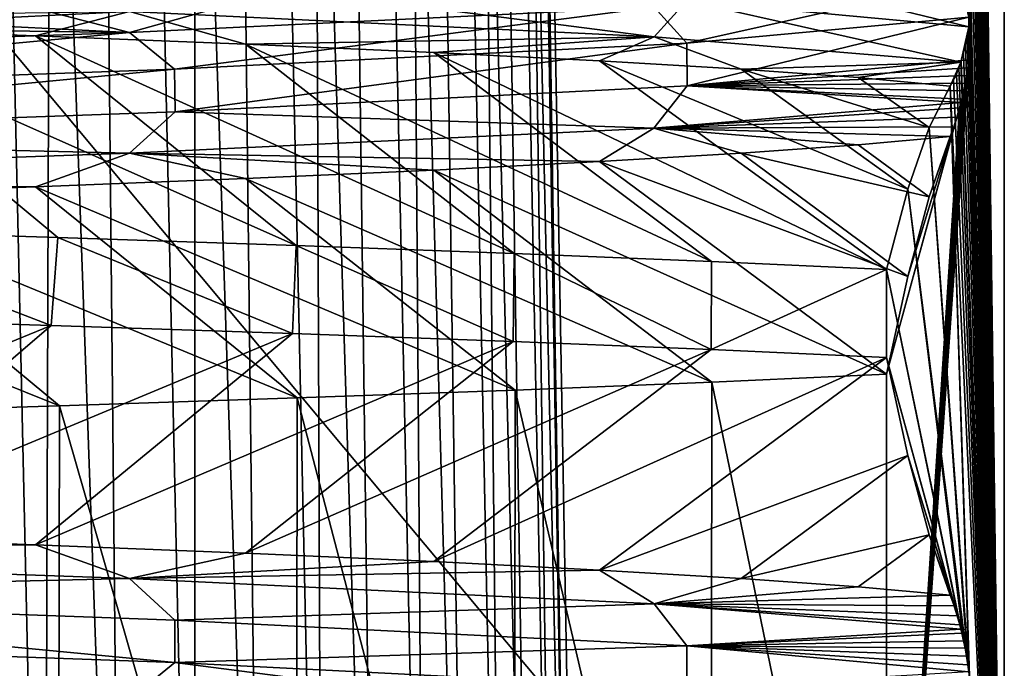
# Model space of a CAD drawing. Header units: millimetres. Extents: x -39 to 39, y -2 to 145.
# Tile 381 of 656: x 10.09 to 12.95, y 28.13 to 30.02. Entities that reach past the tile are written whole.
import ezdxf

# ---------------------------------------------------------------- set-up
doc = ezdxf.new("R2010")
doc.units = ezdxf.units.MM
doc.header["$LTSCALE"] = 65.185185
for name, color, linetype in [('460', 7, 'CONTINUOUS'), ('528', 7, 'CONTINUOUS'), ('529', 7, 'CONTINUOUS'), ('567', 7, 'CONTINUOUS'), ('574', 7, 'CONTINUOUS'), ('575', 7, 'CONTINUOUS'), ('628', 7, 'CONTINUOUS'), ('629', 7, 'CONTINUOUS'), ('630', 7, 'CONTINUOUS')]:
    doc.layers.add(name, color=color, linetype=linetype)

msp = doc.modelspace()

# ---------------------------------------------------------------- linework, layer by layer
at = {"layer": '460', "linetype": 'Continuous'}
for points in [[(9.4253, 29.1518, -10.6209), (9.4535, 29.4073, -10.5958), (10.1797, 29.1284, -9.9002), (9.4253, 29.1518, -10.6209)], [(9.4535, 29.4073, -10.5958), (10.1993, 29.3841, -9.88), (10.1797, 29.1284, -9.9002), (9.4535, 29.4073, -10.5958)], [(10.1797, 29.1284, -9.9002), (10.1993, 29.3841, -9.88), (10.8813, 29.1049, -9.1234), (10.1797, 29.1284, -9.9002)], [(10.1993, 29.3841, -9.88), (10.8914, 29.3609, -9.1113), (10.8813, 29.1049, -9.1234), (10.1993, 29.3841, -9.88)], [(10.8813, 29.1049, -9.1234), (10.8914, 29.3609, -9.1113), (11.5223, 29.0815, -8.2992), (10.8813, 29.1049, -9.1234)], [(10.8914, 29.3609, -9.1113), (11.5258, 29.3378, -8.2943), (11.5223, 29.0815, -8.2992), (10.8914, 29.3609, -9.1113)], [(11.5223, 29.0815, -8.2992), (11.5258, 29.3378, -8.2943), (12.0982, 29.0582, -7.4346), (11.5223, 29.0815, -8.2992)], [(11.5258, 29.3378, -8.2943), (12.0988, 29.3146, -7.4336), (12.0982, 29.0582, -7.4346), (11.5258, 29.3378, -8.2943)], [(12.0988, 29.3146, -7.4336), (12.6076, 29.2914, -6.5337), (12.0982, 29.0582, -7.4346), (12.0988, 29.3146, -7.4336)], [(12.6076, 29.2914, -6.5337), (12.6076, 29.035, -6.5337), (12.0982, 29.0582, -7.4346), (12.6076, 29.2914, -6.5337)], [(11.528, 28.9407, 8.2913), (12.0967, 26.5, 7.4367), (12.0999, 28.9639, 7.4319), (11.528, 28.9407, 8.2913)], [(12.0967, 26.5, 7.4367), (12.6076, 26.5, 6.5337), (12.0999, 28.9639, 7.4319), (12.0967, 26.5, 7.4367)], [(12.6076, 26.5, 6.5337), (12.6076, 28.987, 6.5337), (12.0999, 28.9639, 7.4319), (12.6076, 26.5, 6.5337)], [(10.8948, 28.9176, 9.1074), (11.5251, 26.5, 8.2952), (11.528, 28.9407, 8.2913), (10.8948, 28.9176, 9.1074)], [(11.5251, 26.5, 8.2952), (12.0967, 26.5, 7.4367), (11.528, 28.9407, 8.2913), (11.5251, 26.5, 8.2952)], [(10.2038, 28.8944, 9.8753), (10.8914, 26.5, 9.1111), (10.8948, 28.9176, 9.1074), (10.2038, 28.8944, 9.8753)], [(10.8914, 26.5, 9.1111), (11.5251, 26.5, 8.2952), (10.8948, 28.9176, 9.1074), (10.8914, 26.5, 9.1111)], [(9.4601, 28.8713, 10.59), (10.1987, 26.5, 9.8806), (10.2038, 28.8944, 9.8753), (9.4601, 28.8713, 10.59)], [(10.1987, 26.5, 9.8806), (10.8914, 26.5, 9.1111), (10.2038, 28.8944, 9.8753), (10.1987, 26.5, 9.8806)], [(9.4535, 26.5, 10.5956), (10.1987, 26.5, 9.8806), (9.4601, 28.8713, 10.59), (9.4535, 26.5, 10.5956)]]:
    msp.add_3dface(points, dxfattribs=at)
at = {"layer": '528', "linetype": 'Continuous'}
for points in [[(12.8478, 30.0153, 1.9499), (12.95, 35.8), (12.8467, 30.0248, 1.9707), (12.8478, 30.0153, 1.9499)], [(12.8503, 29.9766, 1.9023), (12.95, 35.8), (12.8478, 30.0153, 1.9499), (12.8503, 29.9766, 1.9023)], [(12.95, 26.5), (12.95, 35.8), (12.8503, 29.9766, 1.9023), (12.95, 26.5)], [(12.8495, 29.9313, 1.9186), (12.95, 26.5), (12.8503, 29.9766, 1.9023), (12.8495, 29.9313, 1.9186)], [(12.6076, 26.5, 6.5337), (12.95, 26.5), (12.8495, 29.9313, 1.9186), (12.6076, 26.5, 6.5337)], [(12.8467, 29.9004, 1.9703), (12.6076, 26.5, 6.5337), (12.8495, 29.9313, 1.9186), (12.8467, 29.9004, 1.9703)], [(12.8438, 29.8776, 2.0257), (12.6076, 26.5, 6.5337), (12.8467, 29.9004, 1.9703), (12.8438, 29.8776, 2.0257)], [(12.8404, 29.8554, 2.0917), (12.6076, 26.5, 6.5337), (12.8438, 29.8776, 2.0257), (12.8404, 29.8554, 2.0917)], [(12.8364, 29.8332, 2.1685), (12.6076, 26.5, 6.5337), (12.8404, 29.8554, 2.0917), (12.8364, 29.8332, 2.1685)], [(12.8316, 29.8101, 2.2583), (12.6076, 26.5, 6.5337), (12.8364, 29.8332, 2.1685), (12.8316, 29.8101, 2.2583)], [(12.8261, 29.786, 2.3635), (12.6076, 26.5, 6.5337), (12.8316, 29.8101, 2.2583), (12.8261, 29.786, 2.3635)], [(12.8237, 29.7762, 2.409), (12.6076, 26.5, 6.5337), (12.8261, 29.786, 2.3635), (12.8237, 29.7762, 2.409)], [(12.8197, 29.7607, 2.4856), (12.6076, 26.5, 6.5337), (12.8237, 29.7762, 2.409), (12.8197, 29.7607, 2.4856)], [(12.6076, 28.987, 6.5337), (12.6076, 26.5, 6.5337), (12.8197, 29.7607, 2.4856), (12.6076, 28.987, 6.5337)], [(12.8123, 29.7342, 2.628), (12.6076, 28.987, 6.5337), (12.8197, 29.7607, 2.4856), (12.8123, 29.7342, 2.628)], [(12.6699, 29.2712, 5.3451), (12.6076, 28.987, 6.5337), (12.8123, 29.7342, 2.628), (12.6699, 29.2712, 5.3451)], [(12.8034, 29.7063, 2.7974), (12.6699, 29.2712, 5.3451), (12.8123, 29.7342, 2.628), (12.8034, 29.7063, 2.7974)], [(12.7314, 29.502, 4.1705), (12.6699, 29.2712, 5.3451), (12.8034, 29.7063, 2.7974), (12.7314, 29.502, 4.1705)], [(12.7927, 29.6778, 3.001), (12.7314, 29.502, 4.1705), (12.8034, 29.7063, 2.7974), (12.7927, 29.6778, 3.001)]]:
    msp.add_3dface(points, dxfattribs=at)
at = {"layer": '529', "linetype": 'Continuous'}
for points in [[(12.95, 35.8), (12.95, 26.5), (12.85, 34.0799, -1.9079), (12.95, 35.8)], [(12.85, 34.0799, -1.9079), (12.95, 26.5), (12.8499, 34.0335, -1.9103), (12.85, 34.0799, -1.9079)], [(12.8499, 34.0335, -1.9103), (12.95, 26.5), (12.8473, 34.0017, -1.9603), (12.8499, 34.0335, -1.9103)], [(12.8473, 34.0017, -1.9603), (12.95, 26.5), (12.844, 33.9781, -2.023), (12.8473, 34.0017, -1.9603)], [(12.844, 33.9781, -2.023), (12.95, 26.5), (12.8398, 33.9555, -2.1022), (12.844, 33.9781, -2.023)], [(12.8398, 33.9555, -2.1022), (12.95, 26.5), (12.8346, 33.9325, -2.2017), (12.8398, 33.9555, -2.1022)], [(12.8346, 33.9325, -2.2017), (12.95, 26.5), (12.8283, 33.9091, -2.3228), (12.8346, 33.9325, -2.2017)], [(12.8237, 33.8943, -2.4099), (12.95, 26.5), (12.821, 33.8863, -2.4612), (12.8237, 33.8943, -2.4099)], [(12.821, 33.8863, -2.4612), (12.95, 26.5), (12.85, 32.0799, -1.9079), (12.821, 33.8863, -2.4612)], [(12.8283, 33.9091, -2.3228), (12.95, 26.5), (12.8237, 33.8943, -2.4099), (12.8283, 33.9091, -2.3228)], [(12.85, 32.0799, -1.9079), (12.95, 26.5), (12.8499, 32.0335, -1.9103), (12.85, 32.0799, -1.9079)], [(12.8499, 32.0335, -1.9103), (12.95, 26.5), (12.8473, 32.0017, -1.9603), (12.8499, 32.0335, -1.9103)], [(12.8473, 32.0017, -1.9603), (12.95, 26.5), (12.844, 31.9781, -2.023), (12.8473, 32.0017, -1.9603)], [(12.844, 31.9781, -2.023), (12.95, 26.5), (12.8398, 31.9555, -2.1022), (12.844, 31.9781, -2.023)], [(12.8398, 31.9555, -2.1022), (12.95, 26.5), (12.8346, 31.9325, -2.2017), (12.8398, 31.9555, -2.1022)], [(12.8346, 31.9325, -2.2017), (12.95, 26.5), (12.8283, 31.9091, -2.3228), (12.8346, 31.9325, -2.2017)], [(12.821, 31.8863, -2.4612), (12.95, 26.5), (12.8131, 31.8649, -2.613), (12.821, 31.8863, -2.4612)], [(12.8237, 31.8943, -2.4099), (12.95, 26.5), (12.821, 31.8863, -2.4612), (12.8237, 31.8943, -2.4099)], [(12.8283, 31.9091, -2.3228), (12.95, 26.5), (12.8237, 31.8943, -2.4099), (12.8283, 31.9091, -2.3228)], [(12.8131, 31.8649, -2.613), (12.95, 26.5), (12.8039, 31.8442, -2.7882), (12.8131, 31.8649, -2.613)], [(12.8039, 31.8442, -2.7882), (12.95, 26.5), (12.8494, 30.0916, -1.9198), (12.8039, 31.8442, -2.7882)], [(12.8494, 30.0916, -1.9198), (12.95, 26.5), (12.8504, 30.0483, -1.9003), (12.8494, 30.0916, -1.9198)], [(12.8504, 30.0483, -1.9003), (12.95, 26.5), (12.8483, 30.0116, -1.9404), (12.8504, 30.0483, -1.9003)], [(12.8467, 29.9969, -1.9714), (12.95, 26.5), (12.8454, 29.9873, -1.9959), (12.8467, 29.9969, -1.9714)], [(12.8483, 30.0116, -1.9404), (12.95, 26.5), (12.8467, 29.9969, -1.9714), (12.8483, 30.0116, -1.9404)], [(12.8418, 29.9654, -2.065), (12.95, 26.5), (12.8371, 29.9431, -2.1535), (12.8418, 29.9654, -2.065)], [(12.8454, 29.9873, -1.9959), (12.95, 26.5), (12.8418, 29.9654, -2.065), (12.8454, 29.9873, -1.9959)], [(12.8371, 29.9431, -2.1535), (12.95, 26.5), (12.8313, 29.9199, -2.264), (12.8371, 29.9431, -2.1535)], [(12.8313, 29.9199, -2.264), (12.95, 26.5), (12.8247, 29.8973, -2.3917), (12.8313, 29.9199, -2.264)], [(12.8237, 29.8942, -2.4107), (12.95, 26.5), (12.8177, 29.877, -2.5241), (12.8237, 29.8942, -2.4107)], [(12.8247, 29.8973, -2.3917), (12.95, 26.5), (12.8237, 29.8942, -2.4107), (12.8247, 29.8973, -2.3917)], [(12.8106, 29.8589, -2.6605), (12.95, 26.5), (12.8025, 29.8415, -2.8146), (12.8106, 29.8589, -2.6605)], [(12.8177, 29.877, -2.5241), (12.95, 26.5), (12.8106, 29.8589, -2.6605), (12.8177, 29.877, -2.5241)], [(12.7315, 29.7037, -4.1694), (12.7927, 29.8245, -3.001), (12.8476, 28.1139, -1.9548), (12.7315, 29.7037, -4.1694)], [(12.8025, 29.8415, -2.8146), (12.95, 26.5), (12.7927, 29.8245, -3.001), (12.8025, 29.8415, -2.8146)], [(12.7927, 29.8245, -3.001), (12.95, 26.5), (12.85, 28.0799, -1.9079), (12.7927, 29.8245, -3.001)], [(12.8476, 28.1139, -1.9548), (12.7927, 29.8245, -3.001), (12.85, 28.0799, -1.9079), (12.8476, 28.1139, -1.9548)], [(12.6697, 29.5249, -5.3477), (12.7315, 29.7037, -4.1694), (12.8443, 28.1414, -2.0178), (12.6697, 29.5249, -5.3477)], [(12.8443, 28.1414, -2.0178), (12.7315, 29.7037, -4.1694), (12.8468, 28.1215, -1.9701), (12.8443, 28.1414, -2.0178)], [(12.8468, 28.1215, -1.9701), (12.7315, 29.7037, -4.1694), (12.8476, 28.1139, -1.9548), (12.8468, 28.1215, -1.9701)], [(12.6076, 29.2914, -6.5337), (12.6697, 29.5249, -5.3477), (12.8317, 28.2116, -2.2573), (12.6076, 29.2914, -6.5337)], [(12.8317, 28.2116, -2.2573), (12.6697, 29.5249, -5.3477), (12.8361, 28.19, -2.1729), (12.8317, 28.2116, -2.2573)], [(12.8361, 28.19, -2.1729), (12.6697, 29.5249, -5.3477), (12.8404, 28.1667, -2.0922), (12.8361, 28.19, -2.1729)], [(12.8404, 28.1667, -2.0922), (12.6697, 29.5249, -5.3477), (12.8443, 28.1414, -2.0178), (12.8404, 28.1667, -2.0922)], [(12.6076, 29.035, -6.5337), (12.6076, 29.2914, -6.5337), (12.8208, 28.2574, -2.4657), (12.6076, 29.035, -6.5337)], [(12.8208, 28.2574, -2.4657), (12.6076, 29.2914, -6.5337), (12.8239, 28.2453, -2.4066), (12.8208, 28.2574, -2.4657)], [(12.8239, 28.2453, -2.4066), (12.6076, 29.2914, -6.5337), (12.8267, 28.2335, -2.3522), (12.8239, 28.2453, -2.4066)], [(12.8267, 28.2335, -2.3522), (12.6076, 29.2914, -6.5337), (12.8317, 28.2116, -2.2573), (12.8267, 28.2335, -2.3522)], [(12.6699, 28.7502, -5.3448), (12.6076, 29.035, -6.5337), (12.8134, 28.284, -2.6061), (12.6699, 28.7502, -5.3448)], [(12.8134, 28.284, -2.6061), (12.6076, 29.035, -6.5337), (12.8208, 28.2574, -2.4657), (12.8134, 28.284, -2.6061)], [(12.7316, 28.5199, -4.1672), (12.6699, 28.7502, -5.3448), (12.8042, 28.3133, -2.7817), (12.7316, 28.5199, -4.1672)], [(12.8042, 28.3133, -2.7817), (12.6699, 28.7502, -5.3448), (12.8134, 28.284, -2.6061), (12.8042, 28.3133, -2.7817)], [(12.7927, 28.3442, -3.001), (12.7316, 28.5199, -4.1672), (12.8042, 28.3133, -2.7817), (12.7927, 28.3442, -3.001)]]:
    msp.add_3dface(points, dxfattribs=at)
at = {"layer": '567', "linetype": 'Continuous'}
for points in [[(9.9146, 26, -6.2696), (10.159, 26, -5.8653), (9.7745, 43.2089, -5.9253), (9.9146, 26, -6.2696)], [(10.159, 26, -5.8653), (10.3869, 26, -5.4515), (9.7745, 43.2089, -5.9253), (10.159, 26, -5.8653)], [(9.7745, 43.2089, -5.9253), (10.3869, 26, -5.4515), (10.2165, 43.2089, -5.1256), (9.7745, 43.2089, -5.9253)], [(10.159, 26, 5.8653), (9.9146, 26, 6.2696), (9.7745, 43.2089, 5.9253), (10.159, 26, 5.8653)], [(10.2165, 43.2089, 5.1256), (10.159, 26, 5.8653), (9.7745, 43.2089, 5.9253), (10.2165, 43.2089, 5.1256)], [(10.3869, 26, 5.4515), (10.159, 26, 5.8653), (10.2165, 43.2089, 5.1256), (10.3869, 26, 5.4515)], [(10.3869, 26, -5.4515), (10.598, 26, -5.0288), (10.2165, 43.2089, -5.1256), (10.3869, 26, -5.4515)], [(10.598, 26, -5.0288), (10.7919, 26, -4.598), (10.2165, 43.2089, -5.1256), (10.598, 26, -5.0288)], [(10.2165, 43.2089, -5.1256), (10.7919, 26, -4.598), (10.5932, 43.2089, -4.2934), (10.2165, 43.2089, -5.1256)], [(10.598, 26, 5.0288), (10.3869, 26, 5.4515), (10.2165, 43.2089, 5.1256), (10.598, 26, 5.0288)], [(10.5932, 43.2089, 4.2934), (10.598, 26, 5.0288), (10.2165, 43.2089, 5.1256), (10.5932, 43.2089, 4.2934)], [(10.7919, 26, -4.598), (10.9683, 26, -4.1597), (10.5932, 43.2089, -4.2934), (10.7919, 26, -4.598)], [(10.9683, 26, -4.1597), (11.1269, 26, -3.7147), (10.5932, 43.2089, -4.2934), (10.9683, 26, -4.1597)], [(10.5932, 43.2089, -4.2934), (11.1269, 26, -3.7147), (10.9031, 43.2089, -3.4311), (10.5932, 43.2089, -4.2934)], [(10.9683, 26, 4.1597), (10.7919, 26, 4.598), (10.5932, 43.2089, 4.2934), (10.9683, 26, 4.1597)], [(10.9031, 43.2089, 3.4311), (10.9683, 26, 4.1597), (10.5932, 43.2089, 4.2934), (10.9031, 43.2089, 3.4311)], [(10.7919, 26, 4.598), (10.598, 26, 5.0288), (10.5932, 43.2089, 4.2934), (10.7919, 26, 4.598)], [(11.1269, 26, -3.7147), (11.2674, 26, -3.2637), (10.9031, 43.2089, -3.4311), (11.1269, 26, -3.7147)], [(11.2674, 26, -3.2637), (11.3897, 26, -2.8073), (10.9031, 43.2089, -3.4311), (11.2674, 26, -3.2637)], [(10.9031, 43.2089, -3.4311), (11.3897, 26, -2.8073), (11.1429, 43.2089, -2.5465), (10.9031, 43.2089, -3.4311)], [(11.2674, 26, 3.2637), (11.1269, 26, 3.7147), (10.9031, 43.2089, 3.4311), (11.2674, 26, 3.2637)], [(11.1429, 43.2089, 2.5465), (11.2674, 26, 3.2637), (10.9031, 43.2089, 3.4311), (11.1429, 43.2089, 2.5465)], [(11.1269, 26, 3.7147), (10.9683, 26, 4.1597), (10.9031, 43.2089, 3.4311), (11.1269, 26, 3.7147)], [(11.3897, 26, -2.8073), (11.4935, 26, -2.3464), (11.1429, 43.2089, -2.5465), (11.3897, 26, -2.8073)], [(11.4935, 26, -2.3464), (11.5787, 26, -1.8817), (11.1429, 43.2089, -2.5465), (11.4935, 26, -2.3464)], [(11.1429, 43.2089, -2.5465), (11.5787, 26, -1.8817), (11.311, 43.2089, -1.6467), (11.1429, 43.2089, -2.5465)], [(11.4935, 26, 2.3464), (11.3897, 26, 2.8073), (11.1429, 43.2089, 2.5465), (11.4935, 26, 2.3464)], [(11.311, 43.2089, 1.6467), (11.4935, 26, 2.3464), (11.1429, 43.2089, 2.5465), (11.311, 43.2089, 1.6467)], [(11.3897, 26, 2.8073), (11.2674, 26, 3.2637), (11.1429, 43.2089, 2.5465), (11.3897, 26, 2.8073)], [(11.5787, 26, -1.8817), (11.6451, 26, -1.414), (11.311, 43.2089, -1.6467), (11.5787, 26, -1.8817)], [(11.6451, 26, -1.414), (11.6925, 26, -0.9439), (11.311, 43.2089, -1.6467), (11.6451, 26, -1.414)], [(11.311, 43.2089, -1.6467), (11.6925, 26, -0.9439), (11.4064, 43.2089, -0.7371), (11.311, 43.2089, -1.6467)], [(11.6451, 26, 1.414), (11.5787, 26, 1.8817), (11.311, 43.2089, 1.6467), (11.6451, 26, 1.414)], [(11.4064, 43.2089, 0.7371), (11.6451, 26, 1.414), (11.311, 43.2089, 1.6467), (11.4064, 43.2089, 0.7371)], [(11.5787, 26, 1.8817), (11.4935, 26, 2.3464), (11.311, 43.2089, 1.6467), (11.5787, 26, 1.8817)], [(11.6925, 26, 0.9439), (11.6451, 26, 1.414), (11.4064, 43.2089, 0.7371), (11.6925, 26, 0.9439)], [(11.543, 35.6288, 0.6709), (11.6925, 26, 0.9439), (11.4064, 43.2089, 0.7371), (11.543, 35.6288, 0.6709)], [(11.4064, 43.2089, -0.7371), (11.6925, 26, -0.9439), (11.543, 35.6288, -0.6709), (11.4064, 43.2089, -0.7371)], [(11.6801, 27.9956, -0.6043), (11.543, 35.6288, -0.6709), (11.6925, 26, -0.9439), (11.6801, 27.9956, -0.6043)], [(11.6801, 27.9956, 0.6043), (11.6925, 26, 0.9439), (11.543, 35.6288, 0.6709), (11.6801, 27.9956, 0.6043)]]:
    msp.add_3dface(points, dxfattribs=at)
at = {"layer": '574', "linetype": 'Continuous'}
for points in [[(11.543, 35.6288, -0.6709), (11.6801, 27.9956, -0.6043), (7.0698, 33.5151, -0.6525), (11.543, 35.6288, -0.6709)], [(11.6801, 27.9956, -0.6043), (6.8806, 27.9956, -0.6043), (7.0698, 33.5151, -0.6525), (11.6801, 27.9956, -0.6043)]]:
    msp.add_3dface(points, dxfattribs=at)
at = {"layer": '575', "linetype": 'Continuous'}
for points in [[(11.6801, 27.9956, 0.6043), (11.543, 35.6288, 0.6709), (6.8806, 27.9956, 0.6043), (11.6801, 27.9956, 0.6043)], [(11.543, 35.6288, 0.6709), (7.0698, 33.5151, 0.6525), (6.8806, 27.9956, 0.6043), (11.543, 35.6288, 0.6709)]]:
    msp.add_3dface(points, dxfattribs=at)
at = {"layer": '628', "linetype": 'Continuous'}
for points in [[(9.4253, 29.1518, -10.6209), (10.1797, 29.1284, -9.9002), (8.7395, 28.5392, -9.8123), (9.4253, 29.1518, -10.6209)], [(8.7395, 28.5392, -9.8123), (10.1797, 29.1284, -9.9002), (9.4647, 28.5148, -9.1148), (8.7395, 28.5392, -9.8123)], [(10.1797, 29.1284, -9.9002), (10.8813, 29.1049, -9.1234), (9.4647, 28.5148, -9.1148), (10.1797, 29.1284, -9.9002)], [(9.4647, 28.5148, -9.1148), (10.8813, 29.1049, -9.1234), (10.1344, 28.4904, -8.3639), (9.4647, 28.5148, -9.1148)], [(10.8813, 29.1049, -9.1234), (11.5223, 29.0815, -8.2992), (10.1344, 28.4904, -8.3639), (10.8813, 29.1049, -9.1234)], [(10.1344, 28.4904, -8.3639), (11.5223, 29.0815, -8.2992), (10.7447, 28.4661, -7.5639), (10.1344, 28.4904, -8.3639)], [(11.5223, 29.0815, -8.2992), (12.0982, 29.0582, -7.4346), (10.7447, 28.4661, -7.5639), (11.5223, 29.0815, -8.2992)], [(10.7447, 28.4661, -7.5639), (12.0982, 29.0582, -7.4346), (11.2919, 28.4417, -6.7195), (10.7447, 28.4661, -7.5639)], [(12.0982, 29.0582, -7.4346), (12.6076, 29.035, -6.5337), (11.2919, 28.4417, -6.7195), (12.0982, 29.0582, -7.4346)], [(11.2919, 28.4417, -6.7195), (12.6076, 29.035, -6.5337), (11.773, 28.4173, -5.8358), (11.2919, 28.4417, -6.7195)], [(12.6076, 29.035, -6.5337), (12.6699, 28.7502, -5.3448), (11.773, 28.4173, -5.8358), (12.6076, 29.035, -6.5337)], [(11.773, 28.4173, -5.8358), (12.6699, 28.7502, -5.3448), (12.185, 28.3929, -4.9178), (11.773, 28.4173, -5.8358)], [(12.6699, 28.7502, -5.3448), (12.7316, 28.5199, -4.1672), (12.185, 28.3929, -4.9178), (12.6699, 28.7502, -5.3448)], [(12.185, 28.3929, -4.9178), (12.7316, 28.5199, -4.1672), (12.5256, 28.3685, -3.971), (12.185, 28.3929, -4.9178)], [(12.7316, 28.5199, -4.1672), (12.7927, 28.3442, -3.001), (12.5256, 28.3685, -3.971), (12.7316, 28.5199, -4.1672)]]:
    msp.add_3dface(points, dxfattribs=at)
at = {"layer": '629', "linetype": 'Continuous'}
for points in [[(12.8467, 29.9969, -1.9714), (12.027, 30.0727, -4.9267), (12.028, 30.1964, -4.924), (12.8467, 29.9969, -1.9714)], [(12.8467, 30.1217, -1.9706), (12.8467, 29.9969, -1.9714), (12.028, 30.1964, -4.924), (12.8467, 30.1217, -1.9706)], [(11.932, 29.9677, -5.2806), (10.4074, 30.0412, -7.8704), (10.5385, 30.1479, -7.6066), (11.932, 29.9677, -5.2806)], [(12.027, 30.0727, -4.9267), (11.932, 29.9677, -5.2806), (10.5385, 30.1479, -7.6066), (12.027, 30.0727, -4.9267)], [(12.8238, 30.1273, 2.4074), (11.9322, 30.054, 5.2794), (12.0271, 29.949, 4.9262), (12.8238, 30.1273, 2.4074)], [(12.8467, 30.0248, 1.9707), (12.8238, 30.1273, 2.4074), (12.0271, 29.949, 4.9262), (12.8467, 30.0248, 1.9707)], [(12.8467, 30.1217, -1.9706), (12.8494, 30.0916, -1.9198), (12.8483, 30.0116, -1.9404), (12.8467, 30.1217, -1.9706)], [(12.8467, 30.1217, -1.9706), (12.8483, 30.0116, -1.9404), (12.8467, 29.9969, -1.9714), (12.8467, 30.1217, -1.9706)], [(12.8494, 30.0916, -1.9198), (12.8504, 30.0483, -1.9003), (12.8483, 30.0116, -1.9404), (12.8494, 30.0916, -1.9198)], [(10.1344, 30.0512, 8.3638), (9.4647, 30.0268, 9.1148), (10.4078, 29.9805, 7.8695), (10.1344, 30.0512, 8.3638)], [(10.7447, 30.0756, 7.5639), (10.1344, 30.0512, 8.3638), (10.4078, 29.9805, 7.8695), (10.7447, 30.0756, 7.5639)], [(11.9322, 30.054, 5.2794), (10.7447, 30.0756, 7.5639), (10.4078, 29.9805, 7.8695), (11.9322, 30.054, 5.2794)], [(11.9322, 30.054, 5.2794), (10.4078, 29.9805, 7.8695), (10.5386, 29.8737, 7.6063), (11.9322, 30.054, 5.2794)], [(12.0271, 29.949, 4.9262), (11.9322, 30.054, 5.2794), (10.5386, 29.8737, 7.6063), (12.0271, 29.949, 4.9262)], [(12.8237, 29.8942, -2.4107), (11.932, 29.9677, -5.2806), (12.027, 30.0727, -4.9267), (12.8237, 29.8942, -2.4107)], [(12.8467, 29.9969, -1.9714), (12.8237, 29.8942, -2.4107), (12.027, 30.0727, -4.9267), (12.8467, 29.9969, -1.9714)], [(8.7395, 30.0196, -9.8123), (10.4074, 30.0412, -7.8704), (9.4647, 29.9952, -9.1148), (8.7395, 30.0196, -9.8123)], [(9.4647, 30.0268, 9.1148), (8.7395, 30.0024, 9.8123), (10.4078, 29.9805, 7.8695), (9.4647, 30.0268, 9.1148)], [(9.4647, 29.9952, -9.1148), (10.4074, 30.0412, -7.8704), (10.1344, 29.9708, -8.3639), (9.4647, 29.9952, -9.1148)], [(10.1344, 29.9708, -8.3639), (10.4074, 30.0412, -7.8704), (10.7447, 29.9464, -7.5639), (10.1344, 29.9708, -8.3639)], [(10.4074, 30.0412, -7.8704), (11.932, 29.9677, -5.2806), (10.7447, 29.9464, -7.5639), (10.4074, 30.0412, -7.8704)], [(12.8467, 30.0248, 1.9707), (12.0271, 29.949, 4.9262), (12.0278, 29.8252, 4.9246), (12.8467, 30.0248, 1.9707)], [(12.8467, 29.9004, 1.9703), (12.8467, 30.0248, 1.9707), (12.0278, 29.8252, 4.9246), (12.8467, 29.9004, 1.9703)], [(12.8467, 29.9004, 1.9703), (12.8478, 30.0153, 1.9499), (12.8467, 30.0248, 1.9707), (12.8467, 29.9004, 1.9703)], [(10.4078, 29.9805, 7.8695), (8.7395, 30.0024, 9.8123), (8.3311, 29.9071, 10.0421), (10.4078, 29.9805, 7.8695)], [(12.8467, 29.9969, -1.9714), (12.8247, 29.8973, -2.3917), (12.8237, 29.8942, -2.4107), (12.8467, 29.9969, -1.9714)], [(12.8467, 29.9969, -1.9714), (12.8313, 29.9199, -2.264), (12.8247, 29.8973, -2.3917), (12.8467, 29.9969, -1.9714)], [(12.8467, 29.9969, -1.9714), (12.8371, 29.9431, -2.1535), (12.8313, 29.9199, -2.264), (12.8467, 29.9969, -1.9714)], [(12.8467, 29.9969, -1.9714), (12.8418, 29.9654, -2.065), (12.8371, 29.9431, -2.1535), (12.8467, 29.9969, -1.9714)], [(12.8467, 29.9969, -1.9714), (12.8454, 29.9873, -1.9959), (12.8418, 29.9654, -2.065), (12.8467, 29.9969, -1.9714)], [(12.8467, 29.9004, 1.9703), (12.8495, 29.9313, 1.9186), (12.8478, 30.0153, 1.9499), (12.8467, 29.9004, 1.9703)], [(12.8495, 29.9313, 1.9186), (12.8503, 29.9766, 1.9023), (12.8478, 30.0153, 1.9499), (12.8495, 29.9313, 1.9186)], [(10.4078, 29.9805, 7.8695), (8.3311, 29.9071, 10.0421), (8.4638, 29.7984, 9.8632), (10.4078, 29.9805, 7.8695)], [(10.5386, 29.8737, 7.6063), (10.4078, 29.9805, 7.8695), (8.4638, 29.7984, 9.8632), (10.5386, 29.8737, 7.6063)], [(10.7447, 29.9464, -7.5639), (11.932, 29.9677, -5.2806), (11.2919, 29.9221, -6.7195), (10.7447, 29.9464, -7.5639)], [(11.2919, 29.9221, -6.7195), (11.932, 29.9677, -5.2806), (11.773, 29.8977, -5.8358), (11.2919, 29.9221, -6.7195)], [(11.773, 29.8977, -5.8358), (11.932, 29.9677, -5.2806), (12.185, 29.8733, -4.9178), (11.773, 29.8977, -5.8358)], [(11.932, 29.9677, -5.2806), (12.8237, 29.8942, -2.4107), (12.185, 29.8733, -4.9178), (11.932, 29.9677, -5.2806)], [(12.0271, 29.949, 4.9262), (10.5386, 29.8737, 7.6063), (10.5398, 29.75, 7.6048), (12.0271, 29.949, 4.9262)], [(12.0278, 29.8252, 4.9246), (12.0271, 29.949, 4.9262), (10.5398, 29.75, 7.6048), (12.0278, 29.8252, 4.9246)], [(12.8438, 29.8776, 2.0257), (12.8467, 29.9004, 1.9703), (12.0278, 29.8252, 4.9246), (12.8438, 29.8776, 2.0257)], [(12.8404, 29.8554, 2.0917), (12.8438, 29.8776, 2.0257), (12.0278, 29.8252, 4.9246), (12.8404, 29.8554, 2.0917)], [(12.185, 29.8733, -4.9178), (12.8237, 29.8942, -2.4107), (12.5256, 29.8489, -3.971), (12.185, 29.8733, -4.9178)], [(12.8237, 29.8942, -2.4107), (12.7927, 29.8245, -3.001), (12.5256, 29.8489, -3.971), (12.8237, 29.8942, -2.4107)], [(12.8237, 29.8942, -2.4107), (12.8025, 29.8415, -2.8146), (12.7927, 29.8245, -3.001), (12.8237, 29.8942, -2.4107)], [(12.8237, 29.8942, -2.4107), (12.8106, 29.8589, -2.6605), (12.8025, 29.8415, -2.8146), (12.8237, 29.8942, -2.4107)], [(12.8237, 29.8942, -2.4107), (12.8177, 29.877, -2.5241), (12.8106, 29.8589, -2.6605), (12.8237, 29.8942, -2.4107)], [(10.5386, 29.8737, 7.6063), (8.4638, 29.7984, 9.8632), (8.4654, 29.6747, 9.8619), (10.5386, 29.8737, 7.6063)], [(10.5398, 29.75, 7.6048), (10.5386, 29.8737, 7.6063), (8.4654, 29.6747, 9.8619), (10.5398, 29.75, 7.6048)], [(12.8364, 29.8332, 2.1685), (12.8404, 29.8554, 2.0917), (12.0278, 29.8252, 4.9246), (12.8364, 29.8332, 2.1685)], [(12.0278, 29.8252, 4.9246), (10.5398, 29.75, 7.6048), (11.9318, 29.7025, 5.2809), (12.0278, 29.8252, 4.9246)], [(12.8237, 29.7762, 2.409), (12.0278, 29.8252, 4.9246), (11.9318, 29.7025, 5.2809), (12.8237, 29.7762, 2.409)], [(12.8316, 29.8101, 2.2583), (12.8364, 29.8332, 2.1685), (12.0278, 29.8252, 4.9246), (12.8316, 29.8101, 2.2583)], [(12.8237, 29.7762, 2.409), (12.8261, 29.786, 2.3635), (12.0278, 29.8252, 4.9246), (12.8237, 29.7762, 2.409)], [(12.8261, 29.786, 2.3635), (12.8316, 29.8101, 2.2583), (12.0278, 29.8252, 4.9246), (12.8261, 29.786, 2.3635)], [(12.8197, 29.7607, 2.4856), (12.8237, 29.7762, 2.409), (11.9318, 29.7025, 5.2809), (12.8197, 29.7607, 2.4856)], [(10.5398, 29.75, 7.6048), (8.4654, 29.6747, 9.8619), (10.4072, 29.629, 7.8706), (10.5398, 29.75, 7.6048)], [(11.9318, 29.7025, 5.2809), (10.5398, 29.75, 7.6048), (10.4072, 29.629, 7.8706), (11.9318, 29.7025, 5.2809)], [(12.8123, 29.7342, 2.628), (12.8197, 29.7607, 2.4856), (11.9318, 29.7025, 5.2809), (12.8123, 29.7342, 2.628)], [(12.8034, 29.7063, 2.7974), (12.8123, 29.7342, 2.628), (11.9318, 29.7025, 5.2809), (12.8034, 29.7063, 2.7974)], [(12.7927, 29.6778, 3.001), (12.8034, 29.7063, 2.7974), (11.9318, 29.7025, 5.2809), (12.7927, 29.6778, 3.001)], [(11.9318, 29.7025, 5.2809), (10.4072, 29.629, 7.8706), (11.773, 29.6047, 5.8358), (11.9318, 29.7025, 5.2809)], [(12.185, 29.6291, 4.9178), (11.9318, 29.7025, 5.2809), (11.773, 29.6047, 5.8358), (12.185, 29.6291, 4.9178)], [(12.7927, 29.6778, 3.001), (11.9318, 29.7025, 5.2809), (12.5256, 29.6535, 3.971), (12.7927, 29.6778, 3.001)], [(12.5256, 29.6535, 3.971), (11.9318, 29.7025, 5.2809), (12.185, 29.6291, 4.9178), (12.5256, 29.6535, 3.971)], [(10.4072, 29.629, 7.8706), (8.4654, 29.6747, 9.8619), (8.3305, 29.5555, 10.0428), (10.4072, 29.629, 7.8706)], [(10.4072, 29.629, 7.8706), (8.3305, 29.5555, 10.0428), (10.1344, 29.5316, 8.3638), (10.4072, 29.629, 7.8706)], [(10.7447, 29.5559, 7.5639), (10.4072, 29.629, 7.8706), (10.1344, 29.5316, 8.3638), (10.7447, 29.5559, 7.5639)], [(11.773, 29.6047, 5.8358), (10.4072, 29.629, 7.8706), (11.2919, 29.5803, 6.7195), (11.773, 29.6047, 5.8358)], [(11.2919, 29.5803, 6.7195), (10.4072, 29.629, 7.8706), (10.7447, 29.5559, 7.5639), (11.2919, 29.5803, 6.7195)], [(10.1344, 29.5316, 8.3638), (8.3305, 29.5555, 10.0428), (9.4647, 29.5072, 9.1148), (10.1344, 29.5316, 8.3638)], [(9.4647, 28.5148, -9.1148), (10.1344, 28.4904, -8.3639), (8.331, 28.4662, -10.0421), (9.4647, 28.5148, -9.1148)], [(10.1344, 28.4904, -8.3639), (10.4077, 28.3927, -7.8696), (8.331, 28.4662, -10.0421), (10.1344, 28.4904, -8.3639)], [(10.1344, 28.4904, -8.3639), (10.7447, 28.4661, -7.5639), (10.4077, 28.3927, -7.8696), (10.1344, 28.4904, -8.3639)], [(10.4077, 28.3927, -7.8696), (8.4647, 28.3469, -9.8625), (8.331, 28.4662, -10.0421), (10.4077, 28.3927, -7.8696)], [(10.7447, 28.4661, -7.5639), (11.2919, 28.4417, -6.7195), (10.4077, 28.3927, -7.8696), (10.7447, 28.4661, -7.5639)], [(11.2919, 28.4417, -6.7195), (11.773, 28.4173, -5.8358), (10.4077, 28.3927, -7.8696), (11.2919, 28.4417, -6.7195)], [(10.5392, 28.2717, -7.6055), (8.4647, 28.3469, -9.8625), (10.4077, 28.3927, -7.8696), (10.5392, 28.2717, -7.6055)], [(11.773, 28.4173, -5.8358), (11.9322, 28.3192, -5.2795), (10.4077, 28.3927, -7.8696), (11.773, 28.4173, -5.8358)], [(11.9322, 28.3192, -5.2795), (10.5392, 28.2717, -7.6055), (10.4077, 28.3927, -7.8696), (11.9322, 28.3192, -5.2795)], [(11.773, 28.4173, -5.8358), (12.185, 28.3929, -4.9178), (11.9322, 28.3192, -5.2795), (11.773, 28.4173, -5.8358)], [(12.185, 28.3929, -4.9178), (12.5256, 28.3685, -3.971), (11.9322, 28.3192, -5.2795), (12.185, 28.3929, -4.9178)], [(12.5256, 28.3685, -3.971), (12.7927, 28.3442, -3.001), (11.9322, 28.3192, -5.2795), (12.5256, 28.3685, -3.971)], [(10.539, 28.1479, -7.6059), (8.4643, 28.2232, -9.8629), (8.4647, 28.3469, -9.8625), (10.539, 28.1479, -7.6059)], [(10.5392, 28.2717, -7.6055), (10.539, 28.1479, -7.6059), (8.4647, 28.3469, -9.8625), (10.5392, 28.2717, -7.6055)], [(12.7927, 28.3442, -3.001), (12.8042, 28.3133, -2.7817), (11.9322, 28.3192, -5.2795), (12.7927, 28.3442, -3.001)], [(12.0274, 28.1964, -4.9255), (10.5392, 28.2717, -7.6055), (11.9322, 28.3192, -5.2795), (12.0274, 28.1964, -4.9255)], [(12.8042, 28.3133, -2.7817), (12.8134, 28.284, -2.6061), (11.9322, 28.3192, -5.2795), (12.8042, 28.3133, -2.7817)], [(12.8134, 28.284, -2.6061), (12.8208, 28.2574, -2.4657), (11.9322, 28.3192, -5.2795), (12.8134, 28.284, -2.6061)], [(12.8208, 28.2574, -2.4657), (12.8239, 28.2453, -2.4066), (11.9322, 28.3192, -5.2795), (12.8208, 28.2574, -2.4657)], [(12.8239, 28.2453, -2.4066), (12.0274, 28.1964, -4.9255), (11.9322, 28.3192, -5.2795), (12.8239, 28.2453, -2.4066)], [(12.0274, 28.1964, -4.9255), (10.539, 28.1479, -7.6059), (10.5392, 28.2717, -7.6055), (12.0274, 28.1964, -4.9255)], [(10.4071, 28.0412, -7.8708), (8.3304, 28.1147, -10.043), (8.4643, 28.2232, -9.8629), (10.4071, 28.0412, -7.8708)], [(10.539, 28.1479, -7.6059), (10.4071, 28.0412, -7.8708), (8.4643, 28.2232, -9.8629), (10.539, 28.1479, -7.6059)], [(12.8239, 28.2453, -2.4066), (12.8267, 28.2335, -2.3522), (12.0274, 28.1964, -4.9255), (12.8239, 28.2453, -2.4066)], [(12.8267, 28.2335, -2.3522), (12.8317, 28.2116, -2.2573), (12.0274, 28.1964, -4.9255), (12.8267, 28.2335, -2.3522)], [(12.0274, 28.0727, -4.9258), (10.539, 28.1479, -7.6059), (12.0274, 28.1964, -4.9255), (12.0274, 28.0727, -4.9258)], [(12.8317, 28.2116, -2.2573), (12.8361, 28.19, -2.1729), (12.0274, 28.1964, -4.9255), (12.8317, 28.2116, -2.2573)], [(12.8361, 28.19, -2.1729), (12.8404, 28.1667, -2.0922), (12.0274, 28.1964, -4.9255), (12.8361, 28.19, -2.1729)], [(12.8404, 28.1667, -2.0922), (12.8443, 28.1414, -2.0178), (12.0274, 28.1964, -4.9255), (12.8404, 28.1667, -2.0922)], [(12.8443, 28.1414, -2.0178), (12.8468, 28.1215, -1.9701), (12.0274, 28.1964, -4.9255), (12.8443, 28.1414, -2.0178)], [(12.8468, 28.1215, -1.9701), (12.0274, 28.0727, -4.9258), (12.0274, 28.1964, -4.9255), (12.8468, 28.1215, -1.9701)], [(11.9317, 27.9677, -5.2811), (10.4071, 28.0412, -7.8708), (10.539, 28.1479, -7.6059), (11.9317, 27.9677, -5.2811)], [(12.0274, 28.0727, -4.9258), (11.9317, 27.9677, -5.2811), (10.539, 28.1479, -7.6059), (12.0274, 28.0727, -4.9258)]]:
    msp.add_3dface(points, dxfattribs=at)
at = {"layer": '630', "linetype": 'Continuous'}
for points in [[(10.1993, 29.3841, -9.88), (9.4535, 29.4073, -10.5958), (9.4647, 29.9952, -9.1148), (10.1993, 29.3841, -9.88)], [(10.8914, 29.3609, -9.1113), (10.1993, 29.3841, -9.88), (9.4647, 29.9952, -9.1148), (10.8914, 29.3609, -9.1113)], [(10.8914, 29.3609, -9.1113), (9.4647, 29.9952, -9.1148), (10.1344, 29.9708, -8.3639), (10.8914, 29.3609, -9.1113)], [(11.5258, 29.3378, -8.2943), (10.8914, 29.3609, -9.1113), (10.1344, 29.9708, -8.3639), (11.5258, 29.3378, -8.2943)], [(11.5258, 29.3378, -8.2943), (10.1344, 29.9708, -8.3639), (10.7447, 29.9464, -7.5639), (11.5258, 29.3378, -8.2943)], [(12.0988, 29.3146, -7.4336), (11.5258, 29.3378, -8.2943), (10.7447, 29.9464, -7.5639), (12.0988, 29.3146, -7.4336)], [(12.0988, 29.3146, -7.4336), (10.7447, 29.9464, -7.5639), (11.2919, 29.9221, -6.7195), (12.0988, 29.3146, -7.4336)], [(12.6076, 29.2914, -6.5337), (12.0988, 29.3146, -7.4336), (11.2919, 29.9221, -6.7195), (12.6076, 29.2914, -6.5337)], [(12.6076, 29.2914, -6.5337), (11.2919, 29.9221, -6.7195), (11.773, 29.8977, -5.8358), (12.6076, 29.2914, -6.5337)], [(12.6697, 29.5249, -5.3477), (12.6076, 29.2914, -6.5337), (11.773, 29.8977, -5.8358), (12.6697, 29.5249, -5.3477)], [(12.6697, 29.5249, -5.3477), (11.773, 29.8977, -5.8358), (12.185, 29.8733, -4.9178), (12.6697, 29.5249, -5.3477)], [(12.7315, 29.7037, -4.1694), (12.6697, 29.5249, -5.3477), (12.185, 29.8733, -4.9178), (12.7315, 29.7037, -4.1694)], [(12.7315, 29.7037, -4.1694), (12.185, 29.8733, -4.9178), (12.5256, 29.8489, -3.971), (12.7315, 29.7037, -4.1694)], [(12.7927, 29.8245, -3.001), (12.7315, 29.7037, -4.1694), (12.5256, 29.8489, -3.971), (12.7927, 29.8245, -3.001)], [(12.7314, 29.502, 4.1705), (12.7927, 29.6778, 3.001), (12.5256, 29.6535, 3.971), (12.7314, 29.502, 4.1705)], [(12.7314, 29.502, 4.1705), (12.5256, 29.6535, 3.971), (12.185, 29.6291, 4.9178), (12.7314, 29.502, 4.1705)], [(12.6699, 29.2712, 5.3451), (12.185, 29.6291, 4.9178), (11.773, 29.6047, 5.8358), (12.6699, 29.2712, 5.3451)], [(12.6699, 29.2712, 5.3451), (12.7314, 29.502, 4.1705), (12.185, 29.6291, 4.9178), (12.6699, 29.2712, 5.3451)], [(12.6076, 28.987, 6.5337), (11.773, 29.6047, 5.8358), (11.2919, 29.5803, 6.7195), (12.6076, 28.987, 6.5337)], [(12.6076, 28.987, 6.5337), (12.6699, 29.2712, 5.3451), (11.773, 29.6047, 5.8358), (12.6076, 28.987, 6.5337)], [(12.0999, 28.9639, 7.4319), (11.2919, 29.5803, 6.7195), (10.7447, 29.5559, 7.5639), (12.0999, 28.9639, 7.4319)], [(12.0999, 28.9639, 7.4319), (12.6076, 28.987, 6.5337), (11.2919, 29.5803, 6.7195), (12.0999, 28.9639, 7.4319)], [(11.528, 28.9407, 8.2913), (10.7447, 29.5559, 7.5639), (10.1344, 29.5316, 8.3638), (11.528, 28.9407, 8.2913)], [(11.528, 28.9407, 8.2913), (12.0999, 28.9639, 7.4319), (10.7447, 29.5559, 7.5639), (11.528, 28.9407, 8.2913)], [(10.2038, 28.8944, 9.8753), (9.4647, 29.5072, 9.1148), (8.7395, 29.4828, 9.8123), (10.2038, 28.8944, 9.8753)], [(10.8948, 28.9176, 9.1074), (10.1344, 29.5316, 8.3638), (9.4647, 29.5072, 9.1148), (10.8948, 28.9176, 9.1074)], [(10.2038, 28.8944, 9.8753), (10.8948, 28.9176, 9.1074), (9.4647, 29.5072, 9.1148), (10.2038, 28.8944, 9.8753)], [(10.8948, 28.9176, 9.1074), (11.528, 28.9407, 8.2913), (10.1344, 29.5316, 8.3638), (10.8948, 28.9176, 9.1074)], [(9.4601, 28.8713, 10.59), (10.2038, 28.8944, 9.8753), (8.7395, 29.4828, 9.8123), (9.4601, 28.8713, 10.59)]]:
    msp.add_3dface(points, dxfattribs=at)

doc.saveas('drawing.dxf')
